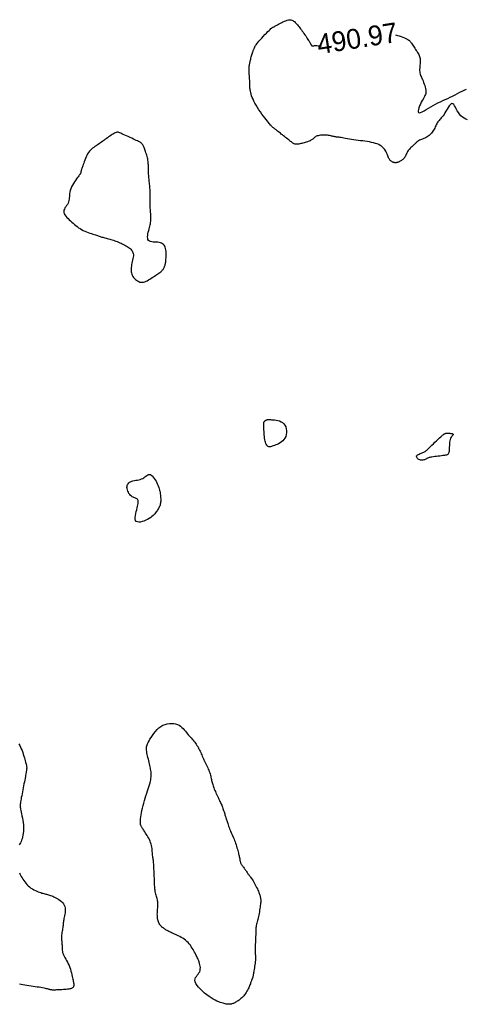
# Model space of a CAD drawing. Header units: millimetres. Extents: x 32690613 to 32693367, y 5343692 to 5344708.
# Tile 965 of 1009: x 32693203 to 32693226, y 5344588 to 5344638. Entities that reach past the tile are written whole.
import ezdxf
from ezdxf.enums import TextEntityAlignment as Align

# ---------------------------------------------------------------- set-up
doc = ezdxf.new("R2010")
doc.units = ezdxf.units.MM
doc.header["$LTSCALE"] = 20
doc.layers.add('02-DGM_HL_491.00', color=62, linetype='Continuous')
doc.layers.add('02-DGM_HL_491.50', color=72, linetype='Continuous')

msp = doc.modelspace()

# ---------------------------------------------------------------- linework, layer by layer
at = {"layer": '02-DGM_HL_491.00', "elevation": 491, "flags": 128}
for points in [[(32693225.69, 5344632.499), (32693225.606, 5344632.533), (32693225.523, 5344632.578), (32693225.442, 5344632.634), (32693225.366, 5344632.7), (32693225.297, 5344632.777), (32693225.235, 5344632.863), (32693225.18, 5344632.954), (32693225.13, 5344633.046), (32693225.085, 5344633.132), (32693225.042, 5344633.208), (32693225, 5344633.268), (32693224.958, 5344633.307), (32693224.914, 5344633.321), (32693224.867, 5344633.304), (32693224.818, 5344633.262), (32693224.768, 5344633.199), (32693224.716, 5344633.121), (32693224.664, 5344633.035), (32693224.612, 5344632.944), (32693224.561, 5344632.855), (32693224.512, 5344632.774), (32693224.464, 5344632.704), (32693224.42, 5344632.645), (32693224.377, 5344632.595), (32693224.337, 5344632.551), (32693224.3, 5344632.511), (32693224.264, 5344632.472), (32693224.231, 5344632.434), (32693224.2, 5344632.393), (32693224.172, 5344632.348), (32693224.145, 5344632.299), (32693224.119, 5344632.247), (32693224.094, 5344632.194), (32693224.069, 5344632.139), (32693224.043, 5344632.083), (32693224.016, 5344632.029), (32693223.987, 5344631.975), (32693223.955, 5344631.924), (32693223.921, 5344631.875), (32693223.885, 5344631.829), (32693223.845, 5344631.785), (32693223.803, 5344631.744), (32693223.758, 5344631.705), (32693223.71, 5344631.67), (32693223.658, 5344631.637), (32693223.604, 5344631.607), (32693223.547, 5344631.58), (32693223.49, 5344631.555), (32693223.433, 5344631.531), (32693223.378, 5344631.508), (32693223.325, 5344631.486), (32693223.276, 5344631.464), (32693223.232, 5344631.442), (32693223.194, 5344631.42), (32693223.161, 5344631.396), (32693223.132, 5344631.371), (32693223.105, 5344631.346), (32693223.08, 5344631.319), (32693223.054, 5344631.292), (32693223.026, 5344631.263), (32693222.996, 5344631.233), (32693222.962, 5344631.202), (32693222.925, 5344631.17), (32693222.886, 5344631.136), (32693222.846, 5344631.101), (32693222.807, 5344631.064), (32693222.769, 5344631.026), (32693222.733, 5344630.985), (32693222.701, 5344630.943), (32693222.674, 5344630.9), (32693222.65, 5344630.855), (32693222.629, 5344630.809), (32693222.61, 5344630.764), (32693222.591, 5344630.719), (32693222.572, 5344630.676), (32693222.551, 5344630.635), (32693222.527, 5344630.596), (32693222.5, 5344630.561), (32693222.47, 5344630.529), (32693222.438, 5344630.5), (32693222.405, 5344630.474), (32693222.371, 5344630.451), (32693222.337, 5344630.43), (32693222.303, 5344630.412), (32693222.272, 5344630.396), (32693222.242, 5344630.381), (32693222.214, 5344630.369), (32693222.189, 5344630.359), (32693222.164, 5344630.351), (32693222.141, 5344630.344), (32693222.118, 5344630.339), (32693222.096, 5344630.336), (32693222.075, 5344630.335), (32693222.053, 5344630.335), (32693222.031, 5344630.336), (32693222.009, 5344630.339), (32693221.987, 5344630.344), (32693221.965, 5344630.35), (32693221.942, 5344630.359), (32693221.919, 5344630.369), (32693221.896, 5344630.381), (32693221.873, 5344630.395), (32693221.849, 5344630.411), (32693221.826, 5344630.431), (32693221.803, 5344630.453), (32693221.78, 5344630.48), (32693221.758, 5344630.511), (32693221.736, 5344630.547), (32693221.716, 5344630.588), (32693221.697, 5344630.634), (32693221.678, 5344630.685), (32693221.658, 5344630.74), (32693221.636, 5344630.797), (32693221.612, 5344630.855), (32693221.584, 5344630.913), (32693221.551, 5344630.97), (32693221.512, 5344631.024), (32693221.467, 5344631.076), (32693221.415, 5344631.123), (32693221.356, 5344631.168), (32693221.29, 5344631.209), (32693221.218, 5344631.246), (32693221.138, 5344631.28), (32693221.051, 5344631.311), (32693220.958, 5344631.338), (32693220.857, 5344631.361), (32693220.751, 5344631.381), (32693220.64, 5344631.399), (32693220.526, 5344631.416), (32693220.41, 5344631.431), (32693220.293, 5344631.446), (32693220.176, 5344631.46), (32693220.062, 5344631.476), (32693219.95, 5344631.492), (32693219.843, 5344631.509), (32693219.74, 5344631.527), (32693219.642, 5344631.544), (32693219.551, 5344631.561), (32693219.467, 5344631.576), (32693219.391, 5344631.59), (32693219.323, 5344631.601), (32693219.265, 5344631.61), (32693219.214, 5344631.616), (32693219.17, 5344631.621), (32693219.132, 5344631.625), (32693219.097, 5344631.629), (32693219.064, 5344631.633), (32693219.032, 5344631.638), (32693218.999, 5344631.644), (32693218.964, 5344631.652), (32693218.927, 5344631.661), (32693218.887, 5344631.672), (32693218.843, 5344631.682), (32693218.796, 5344631.693), (32693218.745, 5344631.703), (32693218.689, 5344631.711), (32693218.629, 5344631.718), (32693218.564, 5344631.723), (32693218.496, 5344631.725), (32693218.426, 5344631.725), (32693218.356, 5344631.723), (32693218.287, 5344631.717), (32693218.223, 5344631.709), (32693218.164, 5344631.698), (32693218.112, 5344631.683), (32693218.068, 5344631.666), (32693218.031, 5344631.646), (32693218, 5344631.625), (32693217.972, 5344631.601), (32693217.947, 5344631.578), (32693217.922, 5344631.553), (32693217.897, 5344631.53), (32693217.868, 5344631.507), (32693217.836, 5344631.486), (32693217.799, 5344631.466), (32693217.759, 5344631.447), (32693217.715, 5344631.429), (32693217.668, 5344631.412), (32693217.619, 5344631.395), (32693217.567, 5344631.378), (32693217.513, 5344631.361), (32693217.457, 5344631.344), (32693217.4, 5344631.327), (32693217.344, 5344631.312), (32693217.288, 5344631.297), (32693217.234, 5344631.284), (32693217.182, 5344631.274), (32693217.134, 5344631.267), (32693217.09, 5344631.264), (32693217.051, 5344631.264), (32693217.015, 5344631.268), (32693216.983, 5344631.277), (32693216.951, 5344631.29), (32693216.92, 5344631.306), (32693216.888, 5344631.327), (32693216.854, 5344631.351), (32693216.816, 5344631.38), (32693216.774, 5344631.412), (32693216.729, 5344631.447), (32693216.68, 5344631.485), (32693216.628, 5344631.526), (32693216.575, 5344631.567), (32693216.521, 5344631.61), (32693216.467, 5344631.653), (32693216.412, 5344631.696), (32693216.359, 5344631.738), (32693216.307, 5344631.779), (32693216.257, 5344631.819), (32693216.209, 5344631.857), (32693216.163, 5344631.893), (32693216.12, 5344631.927), (32693216.08, 5344631.959), (32693216.044, 5344631.988), (32693216.011, 5344632.014), (32693215.981, 5344632.038), (32693215.955, 5344632.059), (32693215.93, 5344632.079), (32693215.908, 5344632.097), (32693215.887, 5344632.115), (32693215.868, 5344632.132), (32693215.849, 5344632.149), (32693215.83, 5344632.166), (32693215.811, 5344632.186), (32693215.789, 5344632.209), (32693215.764, 5344632.237), (32693215.734, 5344632.272), (32693215.699, 5344632.314), (32693215.656, 5344632.367), (32693215.605, 5344632.431), (32693215.545, 5344632.507), (32693215.477, 5344632.594), (32693215.405, 5344632.69), (32693215.329, 5344632.792), (32693215.252, 5344632.899), (32693215.176, 5344633.009), (32693215.104, 5344633.12), (32693215.037, 5344633.23), (32693214.977, 5344633.336), (32693214.925, 5344633.439), (32693214.88, 5344633.537), (32693214.841, 5344633.629), (32693214.809, 5344633.717), (32693214.782, 5344633.797), (32693214.761, 5344633.871), (32693214.745, 5344633.937), (32693214.734, 5344633.995), (32693214.727, 5344634.047), (32693214.722, 5344634.095), (32693214.721, 5344634.141), (32693214.72, 5344634.188), (32693214.72, 5344634.236), (32693214.72, 5344634.289), (32693214.719, 5344634.348), (32693214.716, 5344634.415), (32693214.712, 5344634.488), (32693214.707, 5344634.565), (32693214.701, 5344634.645), (32693214.695, 5344634.724), (32693214.69, 5344634.802), (32693214.685, 5344634.874), (32693214.681, 5344634.941), (32693214.679, 5344634.999), (32693214.679, 5344635.05), (32693214.68, 5344635.094), (32693214.681, 5344635.132), (32693214.684, 5344635.165), (32693214.687, 5344635.194), (32693214.691, 5344635.22), (32693214.694, 5344635.244), (32693214.698, 5344635.267), (32693214.702, 5344635.289), (32693214.706, 5344635.313), (32693214.711, 5344635.337), (32693214.716, 5344635.364), (32693214.723, 5344635.395), (32693214.731, 5344635.429), (32693214.74, 5344635.468), (32693214.75, 5344635.513), (32693214.762, 5344635.562), (32693214.775, 5344635.615), (32693214.789, 5344635.669), (32693214.803, 5344635.724), (32693214.818, 5344635.778), (32693214.833, 5344635.83), (32693214.849, 5344635.878), (32693214.864, 5344635.922), (32693214.879, 5344635.961), (32693214.893, 5344635.996), (32693214.907, 5344636.028), (32693214.919, 5344636.057), (32693214.931, 5344636.082), (32693214.941, 5344636.106), (32693214.95, 5344636.128), (32693214.958, 5344636.149), (32693214.965, 5344636.17), (32693214.975, 5344636.193), (32693214.989, 5344636.22), (32693215.008, 5344636.252), (32693215.034, 5344636.29), (32693215.069, 5344636.338), (32693215.115, 5344636.396), (32693215.173, 5344636.465), (32693215.241, 5344636.542), (32693215.316, 5344636.626), (32693215.394, 5344636.711), (32693215.473, 5344636.796), (32693215.551, 5344636.877), (32693215.623, 5344636.95), (32693215.687, 5344637.014), (32693215.741, 5344637.064), (32693215.786, 5344637.103), (32693215.822, 5344637.132), (32693215.853, 5344637.154), (32693215.878, 5344637.169), (32693215.9, 5344637.181), (32693215.921, 5344637.19), (32693215.941, 5344637.199), (32693215.962, 5344637.21), (32693215.985, 5344637.223), (32693216.011, 5344637.237), (32693216.04, 5344637.254), (32693216.074, 5344637.273), (32693216.112, 5344637.295), (32693216.156, 5344637.32), (32693216.206, 5344637.347), (32693216.263, 5344637.378), (32693216.325, 5344637.41), (32693216.391, 5344637.442), (32693216.46, 5344637.472), (32693216.529, 5344637.499), (32693216.598, 5344637.52), (32693216.664, 5344637.536), (32693216.726, 5344637.543), (32693216.782, 5344637.54), (32693216.834, 5344637.529), (32693216.882, 5344637.51), (32693216.927, 5344637.484), (32693216.969, 5344637.452), (32693217.008, 5344637.416), (32693217.047, 5344637.376), (32693217.085, 5344637.333), (32693217.124, 5344637.288), (32693217.162, 5344637.242), (32693217.201, 5344637.194), (32693217.241, 5344637.143), (32693217.281, 5344637.091), (32693217.322, 5344637.036), (32693217.364, 5344636.979), (32693217.406, 5344636.919), (32693217.449, 5344636.857), (32693217.493, 5344636.794), (32693217.535, 5344636.731), (32693217.576, 5344636.669), (32693217.615, 5344636.61), (32693217.651, 5344636.555), (32693217.682, 5344636.506), (32693217.709, 5344636.463), (32693217.73, 5344636.428), (32693217.747, 5344636.4), (32693217.76, 5344636.377), (32693217.769, 5344636.359), (32693217.776, 5344636.345), (32693217.781, 5344636.334), (32693217.785, 5344636.323), (32693217.79, 5344636.313), (32693217.795, 5344636.303), (32693217.8, 5344636.292), (32693217.807, 5344636.281), (32693217.814, 5344636.27), (32693217.822, 5344636.26), (32693217.831, 5344636.251), (32693217.841, 5344636.244), (32693217.852, 5344636.239), (32693217.865, 5344636.236), (32693217.879, 5344636.236), (32693217.897, 5344636.236), (32693217.921, 5344636.238), (32693217.95, 5344636.239), (32693217.988, 5344636.241), (32693218.034, 5344636.242), (32693218.091, 5344636.242), (32693218.159, 5344636.24), (32693218.236, 5344636.237), (32693218.319, 5344636.233), (32693218.33, 5344636.233)], [(32693222.07, 5344636.787), (32693222.159, 5344636.762), (32693222.258, 5344636.731), (32693222.352, 5344636.698), (32693222.44, 5344636.665), (32693222.52, 5344636.633), (32693222.59, 5344636.602), (32693222.647, 5344636.575), (32693222.695, 5344636.548), (32693222.734, 5344636.523), (32693222.767, 5344636.497), (32693222.795, 5344636.47), (32693222.821, 5344636.44), (32693222.847, 5344636.406), (32693222.874, 5344636.367), (32693222.904, 5344636.323), (32693222.936, 5344636.273), (32693222.971, 5344636.22), (32693223.007, 5344636.164), (32693223.044, 5344636.107), (32693223.08, 5344636.05), (32693223.116, 5344635.994), (32693223.15, 5344635.94), (32693223.183, 5344635.89), (32693223.212, 5344635.841), (32693223.239, 5344635.794), (32693223.262, 5344635.747), (32693223.282, 5344635.698), (32693223.297, 5344635.647), (32693223.308, 5344635.593), (32693223.314, 5344635.535), (32693223.315, 5344635.471), (32693223.312, 5344635.402), (32693223.307, 5344635.331), (32693223.3, 5344635.259), (32693223.292, 5344635.186), (32693223.286, 5344635.114), (32693223.283, 5344635.045), (32693223.283, 5344634.98), (32693223.288, 5344634.92), (32693223.297, 5344634.864), (32693223.311, 5344634.811), (32693223.328, 5344634.758), (32693223.349, 5344634.705), (32693223.372, 5344634.65), (32693223.398, 5344634.591), (32693223.426, 5344634.527), (32693223.455, 5344634.458), (32693223.485, 5344634.383), (32693223.513, 5344634.306), (32693223.54, 5344634.228), (32693223.563, 5344634.15), (32693223.582, 5344634.074), (32693223.596, 5344634.002), (32693223.602, 5344633.936), (32693223.6, 5344633.877), (32693223.591, 5344633.823), (32693223.575, 5344633.772), (32693223.553, 5344633.721), (32693223.525, 5344633.668), (32693223.491, 5344633.61), (32693223.454, 5344633.545), (32693223.412, 5344633.47), (32693223.367, 5344633.385), (32693223.321, 5344633.293), (32693223.279, 5344633.199), (32693223.243, 5344633.108), (32693223.217, 5344633.024), (32693223.203, 5344632.952), (32693223.205, 5344632.898), (32693223.227, 5344632.865), (32693223.269, 5344632.859), (32693223.332, 5344632.875), (32693223.411, 5344632.91), (32693223.504, 5344632.96), (32693223.609, 5344633.02), (32693223.722, 5344633.088), (32693223.841, 5344633.159), (32693223.963, 5344633.228), (32693224.086, 5344633.293), (32693224.208, 5344633.354), (32693224.331, 5344633.412), (32693224.454, 5344633.468), (32693224.577, 5344633.523), (32693224.7, 5344633.579), (32693224.823, 5344633.637), (32693224.945, 5344633.698), (32693225.068, 5344633.762), (32693225.189, 5344633.827), (32693225.308, 5344633.89), (32693225.424, 5344633.949), (32693225.535, 5344634.001), (32693225.64, 5344634.042)], [(32693203.071, 5344601.016), (32693203.114, 5344600.934), (32693203.155, 5344600.848), (32693203.193, 5344600.759), (32693203.229, 5344600.668), (32693203.262, 5344600.576), (32693203.294, 5344600.485), (32693203.323, 5344600.396), (32693203.349, 5344600.31), (32693203.373, 5344600.23), (32693203.394, 5344600.155), (32693203.412, 5344600.089), (32693203.426, 5344600.032), (32693203.438, 5344599.982), (32693203.448, 5344599.94), (32693203.455, 5344599.903), (32693203.46, 5344599.872), (32693203.463, 5344599.844), (32693203.464, 5344599.818), (32693203.465, 5344599.794), (32693203.464, 5344599.77), (32693203.462, 5344599.745), (32693203.459, 5344599.718), (32693203.455, 5344599.687), (32693203.449, 5344599.651), (32693203.442, 5344599.609), (32693203.433, 5344599.559), (32693203.422, 5344599.501), (32693203.41, 5344599.433), (32693203.396, 5344599.357), (32693203.381, 5344599.273), (32693203.364, 5344599.183), (32693203.346, 5344599.088), (32693203.328, 5344598.989), (32693203.309, 5344598.888), (32693203.289, 5344598.786), (32693203.269, 5344598.685), (32693203.249, 5344598.584), (32693203.23, 5344598.487), (32693203.211, 5344598.393), (32693203.194, 5344598.304), (32693203.178, 5344598.221), (32693203.164, 5344598.145), (32693203.153, 5344598.077), (32693203.144, 5344598.019), (32693203.138, 5344597.967), (32693203.136, 5344597.919), (32693203.136, 5344597.872), (32693203.139, 5344597.824), (32693203.146, 5344597.772), (32693203.156, 5344597.713), (32693203.17, 5344597.644), (32693203.187, 5344597.564), (32693203.206, 5344597.473), (32693203.227, 5344597.374), (32693203.247, 5344597.268), (32693203.266, 5344597.157), (32693203.282, 5344597.044), (32693203.295, 5344596.929), (32693203.302, 5344596.816), (32693203.304, 5344596.705), (32693203.299, 5344596.598), (32693203.289, 5344596.495), (32693203.275, 5344596.398), (32693203.256, 5344596.306), (32693203.234, 5344596.222), (32693203.209, 5344596.145), (32693203.181, 5344596.077), (32693203.151, 5344596.018), (32693203.121, 5344595.966), (32693203.09, 5344595.92)], [(32693203.096, 5344594.5), (32693203.126, 5344594.445), (32693203.158, 5344594.386), (32693203.193, 5344594.322), (32693203.231, 5344594.255), (32693203.273, 5344594.185), (32693203.318, 5344594.114), (32693203.367, 5344594.043), (32693203.42, 5344593.974), (32693203.478, 5344593.907), (32693203.541, 5344593.845), (32693203.608, 5344593.788), (32693203.679, 5344593.735), (32693203.752, 5344593.688), (32693203.826, 5344593.646), (32693203.901, 5344593.609), (32693203.973, 5344593.576), (32693204.043, 5344593.547), (32693204.109, 5344593.522), (32693204.17, 5344593.502), (32693204.227, 5344593.484), (32693204.279, 5344593.469), (32693204.329, 5344593.457), (32693204.377, 5344593.445), (32693204.424, 5344593.434), (32693204.471, 5344593.422), (32693204.519, 5344593.41), (32693204.568, 5344593.396), (32693204.618, 5344593.38), (32693204.671, 5344593.362), (32693204.725, 5344593.342), (32693204.781, 5344593.319), (32693204.839, 5344593.293), (32693204.9, 5344593.263), (32693204.963, 5344593.23), (32693205.027, 5344593.193), (32693205.093, 5344593.152), (32693205.157, 5344593.106), (32693205.217, 5344593.056), (32693205.273, 5344593.002), (32693205.321, 5344592.942), (32693205.361, 5344592.877), (32693205.39, 5344592.807), (32693205.407, 5344592.732), (32693205.413, 5344592.653), (32693205.411, 5344592.571), (32693205.403, 5344592.49), (32693205.389, 5344592.409), (32693205.374, 5344592.332), (32693205.357, 5344592.259), (32693205.343, 5344592.192), (32693205.331, 5344592.132), (32693205.323, 5344592.079), (32693205.316, 5344592.031), (32693205.311, 5344591.985), (32693205.307, 5344591.941), (32693205.303, 5344591.896), (32693205.298, 5344591.849), (32693205.291, 5344591.798), (32693205.283, 5344591.742), (32693205.273, 5344591.681), (32693205.263, 5344591.617), (32693205.252, 5344591.551), (32693205.242, 5344591.484), (32693205.234, 5344591.417), (32693205.227, 5344591.35), (32693205.222, 5344591.286), (32693205.221, 5344591.225), (32693205.222, 5344591.167), (32693205.226, 5344591.111), (32693205.23, 5344591.057), (32693205.235, 5344591.005), (32693205.24, 5344590.954), (32693205.245, 5344590.904), (32693205.248, 5344590.854), (32693205.249, 5344590.804), (32693205.249, 5344590.753), (32693205.249, 5344590.702), (32693205.251, 5344590.65), (32693205.256, 5344590.596), (32693205.265, 5344590.54), (32693205.278, 5344590.482), (32693205.298, 5344590.422), (32693205.325, 5344590.359), (32693205.357, 5344590.293), (32693205.395, 5344590.224), (32693205.435, 5344590.151), (32693205.477, 5344590.075), (32693205.52, 5344589.995), (32693205.562, 5344589.911), (32693205.601, 5344589.824), (32693205.636, 5344589.732), (32693205.668, 5344589.639), (32693205.697, 5344589.545), (32693205.722, 5344589.452), (32693205.744, 5344589.363), (32693205.763, 5344589.279), (32693205.78, 5344589.203), (32693205.794, 5344589.136), (32693205.805, 5344589.079), (32693205.815, 5344589.032), (32693205.823, 5344588.993), (32693205.829, 5344588.961), (32693205.833, 5344588.935), (32693205.836, 5344588.913), (32693205.838, 5344588.893), (32693205.84, 5344588.875), (32693205.84, 5344588.857), (32693205.839, 5344588.84), (32693205.838, 5344588.822), (32693205.835, 5344588.804), (32693205.831, 5344588.787), (32693205.825, 5344588.77), (32693205.818, 5344588.753), (32693205.809, 5344588.737), (32693205.798, 5344588.721), (32693205.785, 5344588.706), (32693205.767, 5344588.692), (32693205.745, 5344588.678), (32693205.717, 5344588.665), (32693205.682, 5344588.653), (32693205.64, 5344588.643), (32693205.589, 5344588.633), (32693205.529, 5344588.625), (32693205.462, 5344588.618), (32693205.389, 5344588.612), (32693205.314, 5344588.607), (32693205.237, 5344588.603), (32693205.162, 5344588.599), (32693205.091, 5344588.596), (32693205.025, 5344588.593), (32693204.966, 5344588.591), (32693204.914, 5344588.589), (32693204.869, 5344588.588), (32693204.828, 5344588.587), (32693204.793, 5344588.588), (32693204.761, 5344588.589), (32693204.732, 5344588.591), (32693204.705, 5344588.595), (32693204.679, 5344588.6), (32693204.653, 5344588.606), (32693204.625, 5344588.613), (32693204.594, 5344588.622), (32693204.559, 5344588.631), (32693204.517, 5344588.642), (32693204.468, 5344588.654), (32693204.41, 5344588.667), (32693204.342, 5344588.68), (32693204.265, 5344588.695), (32693204.18, 5344588.71), (32693204.088, 5344588.725), (32693203.991, 5344588.741), (32693203.891, 5344588.758), (32693203.787, 5344588.774), (32693203.683, 5344588.791), (32693203.578, 5344588.808), (32693203.474, 5344588.824), (32693203.374, 5344588.84), (32693203.277, 5344588.855), (32693203.185, 5344588.869), (32693203.1, 5344588.882)]]:
    msp.add_lwpolyline(points, dxfattribs=at)
for points in [[(32693209.733, 5344627.498), (32693209.733, 5344627.562), (32693209.731, 5344627.628), (32693209.726, 5344627.695), (32693209.721, 5344627.763), (32693209.714, 5344627.832), (32693209.708, 5344627.9), (32693209.701, 5344627.967), (32693209.696, 5344628.033), (32693209.691, 5344628.096), (32693209.688, 5344628.159), (32693209.686, 5344628.22), (32693209.685, 5344628.28), (32693209.685, 5344628.34), (32693209.685, 5344628.4), (32693209.686, 5344628.461), (32693209.687, 5344628.522), (32693209.688, 5344628.586), (32693209.688, 5344628.65), (32693209.689, 5344628.716), (32693209.689, 5344628.783), (32693209.688, 5344628.85), (32693209.686, 5344628.917), (32693209.684, 5344628.984), (32693209.68, 5344629.052), (32693209.675, 5344629.118), (32693209.669, 5344629.185), (32693209.663, 5344629.25), (32693209.656, 5344629.316), (32693209.648, 5344629.38), (32693209.641, 5344629.444), (32693209.634, 5344629.507), (32693209.628, 5344629.57), (32693209.623, 5344629.632), (32693209.618, 5344629.693), (32693209.614, 5344629.754), (32693209.611, 5344629.814), (32693209.608, 5344629.874), (32693209.606, 5344629.933), (32693209.605, 5344629.992), (32693209.604, 5344630.05), (32693209.603, 5344630.108), (32693209.602, 5344630.166), (32693209.6, 5344630.224), (32693209.598, 5344630.282), (32693209.594, 5344630.341), (32693209.588, 5344630.401), (32693209.58, 5344630.461), (32693209.569, 5344630.522), (32693209.555, 5344630.585), (32693209.539, 5344630.648), (32693209.52, 5344630.711), (32693209.5, 5344630.774), (32693209.479, 5344630.835), (32693209.459, 5344630.894), (32693209.438, 5344630.95), (32693209.419, 5344631.003), (32693209.401, 5344631.052), (32693209.384, 5344631.097), (32693209.368, 5344631.138), (32693209.351, 5344631.176), (32693209.334, 5344631.21), (32693209.316, 5344631.242), (32693209.296, 5344631.271), (32693209.274, 5344631.297), (32693209.249, 5344631.321), (32693209.22, 5344631.343), (32693209.186, 5344631.365), (32693209.147, 5344631.387), (32693209.102, 5344631.41), (32693209.05, 5344631.435), (32693208.991, 5344631.462), (32693208.923, 5344631.493), (32693208.846, 5344631.529), (32693208.763, 5344631.567), (32693208.676, 5344631.608), (32693208.587, 5344631.649), (32693208.5, 5344631.69), (32693208.416, 5344631.73), (32693208.338, 5344631.766), (32693208.269, 5344631.798), (32693208.21, 5344631.825), (32693208.161, 5344631.846), (32693208.119, 5344631.862), (32693208.081, 5344631.872), (32693208.046, 5344631.875), (32693208.012, 5344631.872), (32693207.975, 5344631.862), (32693207.934, 5344631.846), (32693207.888, 5344631.823), (32693207.836, 5344631.793), (32693207.78, 5344631.759), (32693207.721, 5344631.72), (32693207.659, 5344631.679), (32693207.597, 5344631.635), (32693207.534, 5344631.591), (32693207.473, 5344631.546), (32693207.413, 5344631.503), (32693207.355, 5344631.46), (32693207.298, 5344631.418), (32693207.241, 5344631.377), (32693207.186, 5344631.337), (32693207.13, 5344631.297), (32693207.074, 5344631.259), (32693207.018, 5344631.221), (32693206.96, 5344631.183), (32693206.902, 5344631.145), (32693206.845, 5344631.106), (32693206.788, 5344631.064), (32693206.732, 5344631.019), (32693206.679, 5344630.969), (32693206.628, 5344630.913), (32693206.58, 5344630.85), (32693206.536, 5344630.78), (32693206.495, 5344630.703), (32693206.458, 5344630.623), (32693206.424, 5344630.542), (32693206.393, 5344630.461), (32693206.365, 5344630.382), (32693206.339, 5344630.308), (32693206.316, 5344630.24), (32693206.296, 5344630.181), (32693206.277, 5344630.13), (32693206.261, 5344630.086), (32693206.246, 5344630.047), (32693206.234, 5344630.014), (32693206.224, 5344629.986), (32693206.216, 5344629.96), (32693206.21, 5344629.937), (32693206.206, 5344629.916), (32693206.203, 5344629.896), (32693206.201, 5344629.878), (32693206.199, 5344629.861), (32693206.197, 5344629.844), (32693206.194, 5344629.829), (32693206.191, 5344629.814), (32693206.185, 5344629.8), (32693206.178, 5344629.785), (32693206.167, 5344629.77), (32693206.154, 5344629.752), (32693206.136, 5344629.731), (32693206.114, 5344629.704), (32693206.087, 5344629.67), (32693206.054, 5344629.629), (32693206.016, 5344629.578), (32693205.97, 5344629.516), (32693205.921, 5344629.445), (32693205.869, 5344629.368), (32693205.817, 5344629.285), (32693205.767, 5344629.198), (32693205.722, 5344629.11), (32693205.683, 5344629.022), (32693205.654, 5344628.936), (32693205.634, 5344628.853), (32693205.623, 5344628.774), (32693205.618, 5344628.699), (32693205.615, 5344628.626), (32693205.613, 5344628.556), (32693205.608, 5344628.488), (32693205.598, 5344628.422), (32693205.579, 5344628.358), (32693205.551, 5344628.295), (32693205.515, 5344628.234), (32693205.475, 5344628.173), (32693205.434, 5344628.113), (32693205.396, 5344628.053), (32693205.365, 5344627.994), (32693205.343, 5344627.935), (32693205.334, 5344627.876), (32693205.341, 5344627.817), (32693205.362, 5344627.757), (32693205.395, 5344627.698), (32693205.439, 5344627.638), (32693205.491, 5344627.578), (32693205.55, 5344627.518), (32693205.612, 5344627.458), (32693205.677, 5344627.398), (32693205.742, 5344627.338), (32693205.807, 5344627.279), (32693205.874, 5344627.221), (32693205.941, 5344627.164), (32693206.011, 5344627.109), (32693206.083, 5344627.057), (32693206.158, 5344627.007), (32693206.236, 5344626.961), (32693206.317, 5344626.92), (32693206.401, 5344626.882), (32693206.486, 5344626.847), (32693206.57, 5344626.816), (32693206.652, 5344626.787), (32693206.73, 5344626.761), (32693206.804, 5344626.737), (32693206.871, 5344626.715), (32693206.931, 5344626.695), (32693206.984, 5344626.676), (32693207.032, 5344626.659), (32693207.077, 5344626.643), (32693207.12, 5344626.627), (32693207.162, 5344626.612), (32693207.206, 5344626.598), (32693207.251, 5344626.584), (32693207.301, 5344626.57), (32693207.353, 5344626.557), (32693207.409, 5344626.543), (32693207.467, 5344626.528), (32693207.527, 5344626.513), (32693207.589, 5344626.497), (32693207.652, 5344626.48), (32693207.715, 5344626.462), (32693207.778, 5344626.443), (32693207.842, 5344626.422), (32693207.905, 5344626.4), (32693207.968, 5344626.377), (32693208.032, 5344626.352), (32693208.095, 5344626.326), (32693208.159, 5344626.299), (32693208.223, 5344626.271), (32693208.286, 5344626.241), (32693208.349, 5344626.211), (32693208.411, 5344626.179), (32693208.471, 5344626.147), (32693208.528, 5344626.113), (32693208.582, 5344626.079), (32693208.632, 5344626.043), (32693208.678, 5344626.006), (32693208.718, 5344625.969), (32693208.754, 5344625.93), (32693208.783, 5344625.889), (32693208.807, 5344625.845), (32693208.825, 5344625.798), (32693208.837, 5344625.747), (32693208.843, 5344625.692), (32693208.843, 5344625.632), (32693208.836, 5344625.566), (32693208.824, 5344625.497), (32693208.808, 5344625.424), (32693208.791, 5344625.348), (32693208.773, 5344625.271), (32693208.756, 5344625.194), (32693208.742, 5344625.118), (32693208.732, 5344625.044), (32693208.727, 5344624.972), (32693208.728, 5344624.903), (32693208.735, 5344624.836), (32693208.748, 5344624.773), (32693208.766, 5344624.712), (32693208.79, 5344624.653), (32693208.821, 5344624.597), (32693208.857, 5344624.544), (32693208.9, 5344624.493), (32693208.948, 5344624.446), (32693209, 5344624.404), (32693209.056, 5344624.367), (32693209.115, 5344624.337), (32693209.176, 5344624.315), (32693209.238, 5344624.302), (32693209.3, 5344624.299), (32693209.363, 5344624.307), (32693209.425, 5344624.324), (32693209.486, 5344624.35), (32693209.547, 5344624.381), (32693209.609, 5344624.418), (32693209.67, 5344624.457), (32693209.731, 5344624.498), (32693209.792, 5344624.539), (32693209.852, 5344624.578), (32693209.913, 5344624.617), (32693209.972, 5344624.653), (32693210.029, 5344624.689), (32693210.083, 5344624.724), (32693210.134, 5344624.758), (32693210.181, 5344624.791), (32693210.223, 5344624.824), (32693210.26, 5344624.857), (32693210.292, 5344624.889), (32693210.32, 5344624.921), (32693210.344, 5344624.953), (32693210.364, 5344624.985), (32693210.382, 5344625.016), (32693210.397, 5344625.046), (32693210.411, 5344625.077), (32693210.423, 5344625.107), (32693210.434, 5344625.137), (32693210.443, 5344625.17), (32693210.452, 5344625.205), (32693210.461, 5344625.245), (32693210.468, 5344625.289), (32693210.475, 5344625.341), (32693210.482, 5344625.399), (32693210.489, 5344625.466), (32693210.494, 5344625.539), (32693210.498, 5344625.618), (32693210.5, 5344625.698), (32693210.499, 5344625.779), (32693210.495, 5344625.859), (32693210.486, 5344625.935), (32693210.472, 5344626.005), (32693210.452, 5344626.068), (32693210.427, 5344626.123), (32693210.396, 5344626.171), (32693210.359, 5344626.212), (32693210.315, 5344626.246), (32693210.265, 5344626.274), (32693210.207, 5344626.295), (32693210.143, 5344626.309), (32693210.072, 5344626.317), (32693209.997, 5344626.322), (32693209.92, 5344626.326), (32693209.844, 5344626.331), (32693209.772, 5344626.34), (32693209.707, 5344626.356), (32693209.652, 5344626.38), (32693209.61, 5344626.416), (32693209.582, 5344626.465), (32693209.567, 5344626.525), (32693209.563, 5344626.595), (32693209.569, 5344626.671), (32693209.581, 5344626.751), (32693209.598, 5344626.833), (32693209.618, 5344626.914), (32693209.638, 5344626.992), (32693209.658, 5344627.064), (32693209.675, 5344627.132), (32693209.691, 5344627.196), (32693209.704, 5344627.257), (32693209.715, 5344627.317), (32693209.724, 5344627.377), (32693209.73, 5344627.436)], [(32693215.809, 5344617.368), (32693215.878, 5344617.364), (32693215.956, 5344617.357), (32693216.039, 5344617.345), (32693216.126, 5344617.328), (32693216.212, 5344617.302), (32693216.294, 5344617.267), (32693216.37, 5344617.22), (32693216.435, 5344617.161), (32693216.487, 5344617.087), (32693216.526, 5344617.003), (32693216.551, 5344616.91), (32693216.564, 5344616.812), (32693216.564, 5344616.713), (32693216.551, 5344616.615), (32693216.526, 5344616.522), (32693216.488, 5344616.437), (32693216.438, 5344616.363), (32693216.379, 5344616.298), (32693216.313, 5344616.243), (32693216.242, 5344616.196), (32693216.169, 5344616.157), (32693216.096, 5344616.123), (32693216.025, 5344616.094), (32693215.96, 5344616.069), (32693215.902, 5344616.047), (32693215.851, 5344616.029), (32693215.806, 5344616.014), (32693215.766, 5344616.004), (32693215.731, 5344615.999), (32693215.699, 5344615.998), (32693215.67, 5344616.003), (32693215.643, 5344616.015), (32693215.617, 5344616.033), (32693215.592, 5344616.057), (32693215.568, 5344616.089), (32693215.546, 5344616.127), (32693215.526, 5344616.173), (32693215.507, 5344616.227), (32693215.491, 5344616.287), (32693215.476, 5344616.356), (32693215.464, 5344616.432), (32693215.454, 5344616.514), (32693215.446, 5344616.598), (32693215.439, 5344616.685), (32693215.434, 5344616.769), (32693215.43, 5344616.85), (32693215.426, 5344616.926), (32693215.424, 5344616.993), (32693215.422, 5344617.051), (32693215.42, 5344617.099), (32693215.42, 5344617.139), (32693215.42, 5344617.172), (32693215.422, 5344617.2), (32693215.427, 5344617.222), (32693215.433, 5344617.242), (32693215.441, 5344617.259), (32693215.452, 5344617.275), (32693215.465, 5344617.29), (32693215.48, 5344617.304), (32693215.497, 5344617.316), (32693215.514, 5344617.328), (32693215.531, 5344617.338), (32693215.548, 5344617.346), (32693215.565, 5344617.354), (32693215.582, 5344617.36), (32693215.598, 5344617.365), (32693215.618, 5344617.369), (32693215.641, 5344617.371), (32693215.67, 5344617.372), (32693215.707, 5344617.372), (32693215.753, 5344617.371)], [(32693209.32, 5344614.406), (32693209.378, 5344614.439), (32693209.431, 5344614.476), (32693209.48, 5344614.514), (32693209.526, 5344614.548), (32693209.569, 5344614.577), (32693209.613, 5344614.597), (32693209.656, 5344614.604), (32693209.701, 5344614.596), (32693209.748, 5344614.57), (32693209.798, 5344614.528), (32693209.847, 5344614.473), (32693209.897, 5344614.408), (32693209.944, 5344614.336), (32693209.99, 5344614.259), (32693210.031, 5344614.18), (32693210.068, 5344614.101), (32693210.1, 5344614.026), (32693210.126, 5344613.954), (32693210.148, 5344613.885), (32693210.166, 5344613.818), (32693210.18, 5344613.753), (32693210.192, 5344613.69), (32693210.201, 5344613.627), (32693210.208, 5344613.565), (32693210.215, 5344613.502), (32693210.22, 5344613.441), (32693210.223, 5344613.38), (32693210.224, 5344613.32), (32693210.223, 5344613.261), (32693210.219, 5344613.205), (32693210.212, 5344613.151), (32693210.203, 5344613.1), (32693210.19, 5344613.052), (32693210.173, 5344613.006), (32693210.154, 5344612.963), (32693210.132, 5344612.921), (32693210.108, 5344612.88), (32693210.082, 5344612.839), (32693210.055, 5344612.798), (32693210.026, 5344612.755), (32693209.995, 5344612.712), (32693209.963, 5344612.667), (32693209.926, 5344612.621), (32693209.885, 5344612.574), (32693209.838, 5344612.527), (32693209.783, 5344612.479), (32693209.72, 5344612.431), (32693209.647, 5344612.383), (32693209.563, 5344612.336), (32693209.473, 5344612.292), (32693209.379, 5344612.253), (32693209.285, 5344612.223), (32693209.196, 5344612.204), (32693209.115, 5344612.198), (32693209.046, 5344612.209), (32693208.993, 5344612.238), (32693208.96, 5344612.289), (32693208.943, 5344612.357), (32693208.94, 5344612.438), (32693208.949, 5344612.53), (32693208.965, 5344612.628), (32693208.987, 5344612.728), (32693209.011, 5344612.826), (32693209.034, 5344612.918), (32693209.053, 5344613.002), (32693209.069, 5344613.077), (32693209.079, 5344613.142), (32693209.085, 5344613.2), (32693209.085, 5344613.249), (32693209.08, 5344613.291), (32693209.068, 5344613.325), (32693209.05, 5344613.353), (32693209.025, 5344613.374), (32693208.994, 5344613.391), (32693208.958, 5344613.405), (32693208.918, 5344613.418), (32693208.875, 5344613.433), (32693208.831, 5344613.452), (32693208.787, 5344613.476), (32693208.743, 5344613.507), (32693208.7, 5344613.548), (32693208.66, 5344613.596), (32693208.623, 5344613.65), (32693208.591, 5344613.708), (32693208.564, 5344613.769), (32693208.543, 5344613.83), (32693208.529, 5344613.891), (32693208.522, 5344613.949), (32693208.524, 5344614.003), (32693208.535, 5344614.053), (32693208.554, 5344614.098), (32693208.581, 5344614.139), (32693208.615, 5344614.176), (32693208.657, 5344614.208), (32693208.707, 5344614.235), (32693208.763, 5344614.259), (32693208.826, 5344614.278), (32693208.895, 5344614.294), (32693208.967, 5344614.309), (32693209.04, 5344614.323), (32693209.114, 5344614.338), (32693209.187, 5344614.356), (32693209.256, 5344614.378)], [(32693209.893, 5344594.49), (32693209.891, 5344594.554), (32693209.888, 5344594.619), (32693209.885, 5344594.685), (32693209.882, 5344594.751), (32693209.878, 5344594.817), (32693209.874, 5344594.881), (32693209.87, 5344594.944), (32693209.864, 5344595.004), (32693209.858, 5344595.062), (32693209.852, 5344595.117), (32693209.845, 5344595.171), (32693209.838, 5344595.225), (32693209.831, 5344595.279), (32693209.824, 5344595.334), (32693209.817, 5344595.392), (32693209.811, 5344595.452), (32693209.805, 5344595.516), (32693209.8, 5344595.584), (32693209.793, 5344595.654), (32693209.785, 5344595.727), (32693209.774, 5344595.801), (32693209.759, 5344595.876), (32693209.741, 5344595.952), (32693209.717, 5344596.028), (32693209.688, 5344596.103), (32693209.654, 5344596.177), (32693209.617, 5344596.249), (32693209.578, 5344596.319), (32693209.537, 5344596.386), (32693209.497, 5344596.45), (32693209.458, 5344596.509), (32693209.422, 5344596.564), (32693209.39, 5344596.614), (32693209.361, 5344596.659), (32693209.335, 5344596.699), (32693209.312, 5344596.736), (32693209.292, 5344596.769), (32693209.274, 5344596.799), (32693209.258, 5344596.827), (32693209.243, 5344596.852), (32693209.231, 5344596.876), (32693209.22, 5344596.9), (32693209.211, 5344596.927), (32693209.204, 5344596.957), (32693209.199, 5344596.993), (32693209.197, 5344597.037), (32693209.199, 5344597.091), (32693209.203, 5344597.156), (32693209.211, 5344597.234), (32693209.222, 5344597.324), (32693209.237, 5344597.424), (32693209.256, 5344597.533), (32693209.278, 5344597.649), (32693209.303, 5344597.77), (32693209.332, 5344597.894), (32693209.365, 5344598.02), (32693209.401, 5344598.146), (32693209.439, 5344598.272), (32693209.479, 5344598.395), (32693209.519, 5344598.516), (32693209.558, 5344598.633), (32693209.595, 5344598.744), (32693209.63, 5344598.85), (32693209.66, 5344598.949), (32693209.685, 5344599.04), (32693209.705, 5344599.124), (32693209.72, 5344599.202), (32693209.731, 5344599.275), (32693209.738, 5344599.344), (32693209.742, 5344599.409), (32693209.742, 5344599.473), (32693209.739, 5344599.536), (32693209.734, 5344599.598), (32693209.726, 5344599.661), (32693209.715, 5344599.725), (32693209.703, 5344599.79), (32693209.689, 5344599.857), (32693209.673, 5344599.926), (32693209.656, 5344599.998), (32693209.638, 5344600.074), (32693209.619, 5344600.153), (32693209.6, 5344600.235), (32693209.581, 5344600.317), (32693209.563, 5344600.399), (32693209.546, 5344600.479), (32693209.531, 5344600.556), (32693209.52, 5344600.628), (32693209.511, 5344600.694), (32693209.507, 5344600.753), (32693209.507, 5344600.807), (32693209.512, 5344600.858), (32693209.523, 5344600.908), (32693209.54, 5344600.961), (32693209.564, 5344601.019), (32693209.595, 5344601.084), (32693209.635, 5344601.158), (32693209.683, 5344601.243), (32693209.739, 5344601.337), (32693209.803, 5344601.436), (32693209.875, 5344601.537), (32693209.954, 5344601.637), (32693210.04, 5344601.731), (32693210.133, 5344601.816), (32693210.232, 5344601.89), (32693210.336, 5344601.949), (32693210.444, 5344601.993), (32693210.554, 5344602.023), (32693210.665, 5344602.04), (32693210.773, 5344602.044), (32693210.878, 5344602.036), (32693210.977, 5344602.016), (32693211.069, 5344601.985), (32693211.152, 5344601.945), (32693211.226, 5344601.896), (32693211.294, 5344601.841), (32693211.356, 5344601.78), (32693211.413, 5344601.717), (32693211.466, 5344601.652), (32693211.517, 5344601.587), (32693211.566, 5344601.525), (32693211.616, 5344601.466), (32693211.664, 5344601.411), (32693211.713, 5344601.358), (32693211.76, 5344601.306), (32693211.806, 5344601.255), (32693211.852, 5344601.205), (32693211.895, 5344601.154), (32693211.937, 5344601.102), (32693211.978, 5344601.048), (32693212.016, 5344600.992), (32693212.053, 5344600.934), (32693212.088, 5344600.876), (32693212.121, 5344600.816), (32693212.153, 5344600.756), (32693212.184, 5344600.694), (32693212.213, 5344600.633), (32693212.241, 5344600.572), (32693212.268, 5344600.51), (32693212.294, 5344600.448), (32693212.32, 5344600.386), (32693212.347, 5344600.323), (32693212.374, 5344600.26), (32693212.402, 5344600.196), (32693212.432, 5344600.132), (32693212.463, 5344600.067), (32693212.495, 5344600.001), (32693212.528, 5344599.935), (32693212.56, 5344599.869), (32693212.592, 5344599.804), (32693212.622, 5344599.739), (32693212.649, 5344599.676), (32693212.674, 5344599.613), (32693212.696, 5344599.552), (32693212.714, 5344599.493), (32693212.73, 5344599.435), (32693212.745, 5344599.378), (32693212.757, 5344599.323), (32693212.769, 5344599.268), (32693212.78, 5344599.215), (32693212.792, 5344599.162), (32693212.804, 5344599.11), (32693212.817, 5344599.058), (32693212.831, 5344599.006), (32693212.847, 5344598.953), (32693212.864, 5344598.899), (32693212.883, 5344598.844), (32693212.904, 5344598.786), (32693212.928, 5344598.726), (32693212.954, 5344598.663), (32693212.982, 5344598.598), (32693213.011, 5344598.532), (32693213.041, 5344598.465), (32693213.072, 5344598.399), (32693213.102, 5344598.334), (32693213.132, 5344598.272), (32693213.16, 5344598.213), (32693213.186, 5344598.157), (32693213.211, 5344598.105), (32693213.234, 5344598.055), (32693213.256, 5344598.007), (32693213.277, 5344597.959), (32693213.298, 5344597.911), (32693213.318, 5344597.861), (32693213.338, 5344597.81), (32693213.358, 5344597.756), (32693213.378, 5344597.7), (32693213.397, 5344597.643), (32693213.416, 5344597.586), (32693213.434, 5344597.532), (32693213.451, 5344597.479), (32693213.466, 5344597.43), (32693213.48, 5344597.386), (32693213.492, 5344597.348), (32693213.503, 5344597.314), (32693213.513, 5344597.282), (32693213.523, 5344597.251), (32693213.533, 5344597.219), (32693213.544, 5344597.184), (32693213.556, 5344597.145), (32693213.57, 5344597.1), (32693213.587, 5344597.048), (32693213.605, 5344596.99), (32693213.626, 5344596.927), (32693213.648, 5344596.86), (32693213.671, 5344596.793), (32693213.696, 5344596.725), (32693213.721, 5344596.658), (32693213.747, 5344596.595), (32693213.772, 5344596.535), (32693213.798, 5344596.479), (32693213.824, 5344596.425), (32693213.85, 5344596.371), (32693213.876, 5344596.317), (32693213.902, 5344596.261), (32693213.927, 5344596.202), (32693213.952, 5344596.138), (32693213.977, 5344596.069), (32693214.001, 5344595.997), (32693214.025, 5344595.922), (32693214.047, 5344595.845), (32693214.069, 5344595.77), (32693214.089, 5344595.696), (32693214.107, 5344595.626), (32693214.125, 5344595.561), (32693214.14, 5344595.502), (32693214.154, 5344595.45), (32693214.166, 5344595.402), (32693214.177, 5344595.359), (32693214.186, 5344595.32), (32693214.194, 5344595.283), (32693214.201, 5344595.25), (32693214.207, 5344595.217), (32693214.212, 5344595.186), (32693214.216, 5344595.156), (32693214.22, 5344595.126), (32693214.225, 5344595.097), (32693214.232, 5344595.067), (32693214.24, 5344595.038), (32693214.25, 5344595.008), (32693214.264, 5344594.977), (32693214.281, 5344594.946), (32693214.3, 5344594.915), (32693214.323, 5344594.882), (32693214.347, 5344594.849), (32693214.372, 5344594.815), (32693214.399, 5344594.78), (32693214.426, 5344594.745), (32693214.453, 5344594.709), (32693214.479, 5344594.673), (32693214.505, 5344594.636), (32693214.53, 5344594.599), (32693214.555, 5344594.563), (32693214.579, 5344594.527), (32693214.602, 5344594.493), (32693214.625, 5344594.459), (32693214.648, 5344594.428), (32693214.669, 5344594.398), (32693214.691, 5344594.37), (32693214.713, 5344594.341), (32693214.736, 5344594.31), (32693214.76, 5344594.277), (32693214.786, 5344594.24), (32693214.815, 5344594.198), (32693214.845, 5344594.15), (32693214.879, 5344594.095), (32693214.915, 5344594.034), (32693214.953, 5344593.968), (32693214.99, 5344593.9), (32693215.028, 5344593.83), (32693215.063, 5344593.761), (32693215.097, 5344593.694), (32693215.127, 5344593.63), (32693215.154, 5344593.571), (32693215.176, 5344593.517), (32693215.196, 5344593.467), (32693215.212, 5344593.42), (32693215.225, 5344593.377), (32693215.237, 5344593.336), (32693215.246, 5344593.297), (32693215.253, 5344593.26), (32693215.259, 5344593.224), (32693215.263, 5344593.189), (32693215.266, 5344593.152), (32693215.268, 5344593.113), (32693215.267, 5344593.071), (32693215.265, 5344593.024), (32693215.261, 5344592.972), (32693215.255, 5344592.913), (32693215.248, 5344592.846), (32693215.238, 5344592.773), (32693215.226, 5344592.696), (32693215.213, 5344592.615), (32693215.199, 5344592.533), (32693215.184, 5344592.452), (32693215.168, 5344592.372), (32693215.151, 5344592.295), (32693215.133, 5344592.223), (32693215.116, 5344592.155), (32693215.099, 5344592.09), (32693215.082, 5344592.028), (32693215.067, 5344591.967), (32693215.053, 5344591.907), (32693215.041, 5344591.846), (32693215.031, 5344591.784), (32693215.024, 5344591.72), (32693215.02, 5344591.654), (32693215.017, 5344591.586), (32693215.015, 5344591.516), (32693215.014, 5344591.445), (32693215.013, 5344591.371), (32693215.011, 5344591.296), (32693215.009, 5344591.219), (32693215.005, 5344591.141), (32693215.001, 5344591.062), (32693214.996, 5344590.983), (32693214.991, 5344590.906), (32693214.986, 5344590.83), (32693214.983, 5344590.757), (32693214.98, 5344590.687), (32693214.98, 5344590.622), (32693214.982, 5344590.562), (32693214.985, 5344590.506), (32693214.989, 5344590.452), (32693214.994, 5344590.399), (32693214.998, 5344590.345), (32693215.001, 5344590.289), (32693215.003, 5344590.229), (32693215.001, 5344590.165), (32693214.997, 5344590.094), (32693214.991, 5344590.018), (32693214.982, 5344589.939), (32693214.972, 5344589.859), (32693214.961, 5344589.78), (32693214.949, 5344589.703), (32693214.938, 5344589.631), (32693214.928, 5344589.564), (32693214.918, 5344589.505), (32693214.91, 5344589.453), (32693214.902, 5344589.407), (32693214.895, 5344589.367), (32693214.889, 5344589.332), (32693214.882, 5344589.301), (32693214.876, 5344589.274), (32693214.869, 5344589.249), (32693214.862, 5344589.226), (32693214.854, 5344589.204), (32693214.846, 5344589.183), (32693214.837, 5344589.162), (32693214.828, 5344589.139), (32693214.819, 5344589.115), (32693214.808, 5344589.088), (32693214.797, 5344589.059), (32693214.786, 5344589.025), (32693214.773, 5344588.988), (32693214.759, 5344588.947), (32693214.744, 5344588.903), (32693214.726, 5344588.856), (32693214.707, 5344588.806), (32693214.685, 5344588.753), (32693214.66, 5344588.699), (32693214.632, 5344588.642), (32693214.601, 5344588.584), (32693214.567, 5344588.525), (32693214.531, 5344588.467), (32693214.492, 5344588.409), (32693214.451, 5344588.353), (32693214.409, 5344588.3), (32693214.365, 5344588.249), (32693214.319, 5344588.203), (32693214.272, 5344588.16), (32693214.225, 5344588.12), (32693214.178, 5344588.084), (32693214.132, 5344588.051), (32693214.086, 5344588.021), (32693214.042, 5344587.995), (32693214, 5344587.971), (32693213.961, 5344587.95), (32693213.923, 5344587.931), (32693213.887, 5344587.915), (32693213.853, 5344587.902), (32693213.819, 5344587.891), (32693213.786, 5344587.882), (32693213.753, 5344587.875), (32693213.72, 5344587.871), (32693213.686, 5344587.868), (32693213.651, 5344587.868), (32693213.614, 5344587.87), (32693213.573, 5344587.875), (32693213.529, 5344587.882), (32693213.481, 5344587.892), (32693213.427, 5344587.906), (32693213.367, 5344587.922), (32693213.3, 5344587.943), (32693213.227, 5344587.967), (32693213.147, 5344587.997), (32693213.061, 5344588.034), (32693212.97, 5344588.077), (32693212.873, 5344588.129), (32693212.77, 5344588.189), (32693212.662, 5344588.26), (32693212.55, 5344588.341), (32693212.437, 5344588.431), (32693212.327, 5344588.527), (32693212.224, 5344588.625), (32693212.132, 5344588.725), (32693212.054, 5344588.823), (32693211.995, 5344588.916), (32693211.958, 5344589.003), (32693211.947, 5344589.081), (32693211.956, 5344589.152), (32693211.983, 5344589.216), (32693212.021, 5344589.277), (32693212.065, 5344589.335), (32693212.111, 5344589.392), (32693212.154, 5344589.451), (32693212.189, 5344589.513), (32693212.211, 5344589.578), (32693212.222, 5344589.648), (32693212.223, 5344589.719), (32693212.216, 5344589.792), (32693212.202, 5344589.864), (32693212.184, 5344589.935), (32693212.162, 5344590.003), (32693212.139, 5344590.067), (32693212.116, 5344590.126), (32693212.093, 5344590.181), (32693212.069, 5344590.234), (32693212.044, 5344590.285), (32693212.018, 5344590.337), (32693211.99, 5344590.389), (32693211.96, 5344590.444), (32693211.928, 5344590.503), (32693211.892, 5344590.567), (32693211.854, 5344590.634), (32693211.813, 5344590.704), (32693211.767, 5344590.775), (32693211.718, 5344590.846), (32693211.665, 5344590.915), (32693211.607, 5344590.982), (32693211.545, 5344591.044), (32693211.478, 5344591.102), (32693211.407, 5344591.154), (32693211.334, 5344591.202), (32693211.259, 5344591.245), (32693211.185, 5344591.284), (32693211.112, 5344591.32), (32693211.042, 5344591.353), (32693210.976, 5344591.383), (32693210.915, 5344591.411), (32693210.858, 5344591.437), (32693210.806, 5344591.461), (32693210.757, 5344591.483), (32693210.711, 5344591.505), (32693210.668, 5344591.526), (32693210.626, 5344591.547), (32693210.585, 5344591.568), (32693210.545, 5344591.59), (32693210.505, 5344591.612), (32693210.466, 5344591.635), (32693210.428, 5344591.659), (32693210.392, 5344591.685), (32693210.356, 5344591.711), (32693210.321, 5344591.739), (32693210.288, 5344591.768), (32693210.256, 5344591.799), (32693210.226, 5344591.831), (32693210.198, 5344591.866), (32693210.172, 5344591.903), (32693210.148, 5344591.942), (32693210.127, 5344591.984), (32693210.108, 5344592.029), (32693210.092, 5344592.077), (32693210.079, 5344592.128), (32693210.069, 5344592.182), (32693210.062, 5344592.238), (32693210.057, 5344592.297), (32693210.054, 5344592.357), (32693210.053, 5344592.418), (32693210.055, 5344592.48), (32693210.058, 5344592.543), (32693210.062, 5344592.605), (32693210.067, 5344592.668), (32693210.073, 5344592.73), (32693210.078, 5344592.792), (32693210.081, 5344592.854), (32693210.083, 5344592.914), (32693210.081, 5344592.974), (32693210.077, 5344593.032), (32693210.068, 5344593.089), (32693210.056, 5344593.146), (32693210.041, 5344593.202), (32693210.025, 5344593.258), (32693210.008, 5344593.314), (32693209.991, 5344593.372), (32693209.975, 5344593.431), (32693209.961, 5344593.492), (32693209.949, 5344593.555), (32693209.939, 5344593.62), (32693209.932, 5344593.686), (32693209.926, 5344593.753), (32693209.921, 5344593.82), (32693209.917, 5344593.886), (32693209.914, 5344593.951), (32693209.912, 5344594.014), (32693209.91, 5344594.076), (32693209.907, 5344594.136), (32693209.905, 5344594.194), (32693209.903, 5344594.252), (32693209.9, 5344594.31), (32693209.898, 5344594.369), (32693209.896, 5344594.429)]]:
    msp.add_lwpolyline(points, close=True, dxfattribs=at)
at = {"layer": '02-DGM_HL_491.50', "elevation": 491.5, "flags": 128}
msp.add_lwpolyline([(32693224.764, 5344615.767), (32693224.756, 5344615.715), (32693224.744, 5344615.674), (32693224.727, 5344615.642), (32693224.704, 5344615.618), (32693224.674, 5344615.599), (32693224.636, 5344615.585), (32693224.588, 5344615.574), (32693224.53, 5344615.564), (32693224.461, 5344615.554), (32693224.383, 5344615.544), (32693224.3, 5344615.533), (32693224.214, 5344615.523), (32693224.128, 5344615.512), (32693224.045, 5344615.502), (32693223.969, 5344615.492), (32693223.901, 5344615.482), (32693223.844, 5344615.472), (32693223.798, 5344615.462), (32693223.76, 5344615.452), (32693223.728, 5344615.442), (32693223.7, 5344615.431), (32693223.674, 5344615.42), (32693223.649, 5344615.407), (32693223.623, 5344615.393), (32693223.594, 5344615.378), (32693223.562, 5344615.363), (32693223.527, 5344615.348), (32693223.49, 5344615.335), (32693223.451, 5344615.326), (32693223.411, 5344615.32), (32693223.37, 5344615.32), (32693223.328, 5344615.326), (32693223.286, 5344615.339), (32693223.246, 5344615.359), (32693223.209, 5344615.383), (32693223.176, 5344615.411), (32693223.151, 5344615.442), (32693223.134, 5344615.474), (32693223.127, 5344615.506), (32693223.132, 5344615.536), (32693223.151, 5344615.564), (32693223.18, 5344615.589), (32693223.219, 5344615.613), (32693223.263, 5344615.634), (32693223.311, 5344615.654), (32693223.361, 5344615.673), (32693223.408, 5344615.691), (32693223.452, 5344615.708), (32693223.49, 5344615.726), (32693223.524, 5344615.744), (32693223.556, 5344615.765), (32693223.588, 5344615.789), (32693223.622, 5344615.819), (32693223.66, 5344615.854), (32693223.705, 5344615.898), (32693223.76, 5344615.95), (32693223.824, 5344616.011), (32693223.896, 5344616.081), (32693223.974, 5344616.155), (32693224.055, 5344616.231), (32693224.135, 5344616.306), (32693224.213, 5344616.378), (32693224.284, 5344616.444), (32693224.347, 5344616.501), (32693224.4, 5344616.548), (32693224.442, 5344616.584), (32693224.475, 5344616.611), (32693224.501, 5344616.632), (32693224.521, 5344616.646), (32693224.536, 5344616.655), (32693224.548, 5344616.662), (32693224.557, 5344616.667), (32693224.566, 5344616.671), (32693224.573, 5344616.674), (32693224.58, 5344616.678), (32693224.587, 5344616.681), (32693224.594, 5344616.683), (32693224.6, 5344616.686), (32693224.606, 5344616.688), (32693224.613, 5344616.689), (32693224.62, 5344616.691), (32693224.628, 5344616.692), (32693224.638, 5344616.693), (32693224.651, 5344616.694), (32693224.666, 5344616.694), (32693224.685, 5344616.693), (32693224.709, 5344616.691), (32693224.737, 5344616.689), (32693224.771, 5344616.686), (32693224.808, 5344616.682), (32693224.847, 5344616.677), (32693224.885, 5344616.67), (32693224.919, 5344616.663), (32693224.948, 5344616.654), (32693224.969, 5344616.643), (32693224.98, 5344616.631), (32693224.98, 5344616.617), (32693224.969, 5344616.6), (32693224.951, 5344616.58), (32693224.927, 5344616.554), (32693224.9, 5344616.522), (32693224.873, 5344616.482), (32693224.847, 5344616.434), (32693224.824, 5344616.376), (32693224.807, 5344616.307), (32693224.795, 5344616.231), (32693224.787, 5344616.149), (32693224.781, 5344616.066), (32693224.777, 5344615.983), (32693224.774, 5344615.903), (32693224.77, 5344615.831)], close=True, dxfattribs=at)

# ---------------------------------------------------------------- texts
at = {"layer": '02-DGM_HL_491.00'}
msp.add_text('490.97', height=1, rotation=8.9335, dxfattribs=at).set_placement((32693220.135, 5344636.616, 1912.204), align=Align.MIDDLE)

doc.saveas('drawing.dxf')
